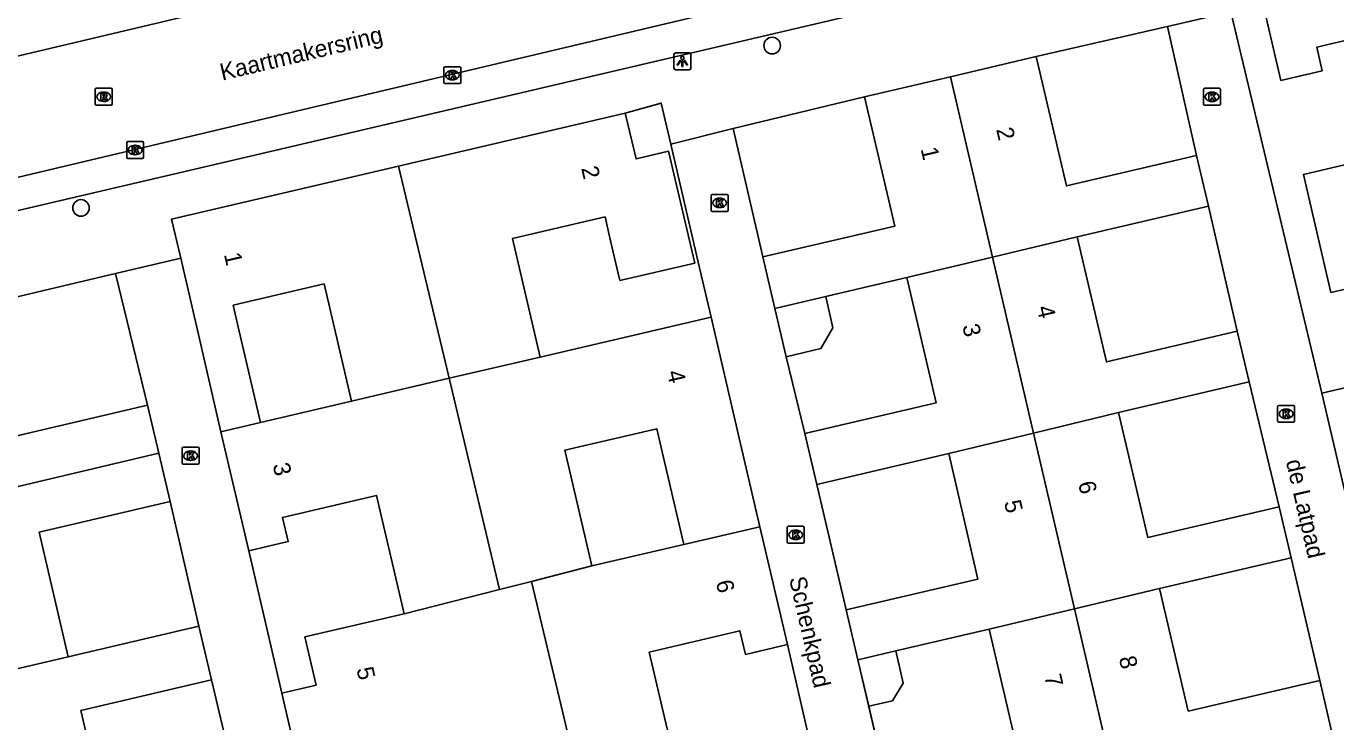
# Model space of a CAD drawing. Extents: x 162990 to 165007, y 383433 to 384336.
# Drawn here: x 164095.9 to 164173.2, y 384061.5 to 384102.5 of the extents above; entities that cross this region are included whole.
import ezdxf

# ---------------------------------------------------------------- set-up
doc = ezdxf.new("R2010")
doc.units = 0
for name, color, linetype in [('IMGEO_Boom', 7, 'Continuous'), ('IMGEO_Kolk', 7, 'Continuous'), ('IMGEO_Lichtpunt', 7, 'Continuous'), ('IMGEO_Muur', 7, 'Continuous'), ('IMGEO_Openbare_ruimte_label', 7, 'Continuous'), ('IMGEO_Pand', 7, 'Continuous'), ('IMGEO_Pand_nummerreeks', 7, 'Continuous'), ('IMGEO_Rijbaan_lokaal_open', 7, 'Continuous'), ('IMGEO_Rioolput', 7, 'Continuous'), ('IMGEO_Voetpad_open', 7, 'Continuous')]:
    doc.layers.add(name, color=color, linetype=linetype)

msp = doc.modelspace()

# ---------------------------------------------------------------- linework, layer by layer
at = {"layer": 'IMGEO_Boom'}
for centre in [(164139.924, 384101.388), (164099.175, 384091.824)]:
    msp.add_circle(centre, 0.489, dxfattribs=at)
at = {"layer": 'IMGEO_Kolk'}
for p, q in [((164120.568, 384099.221), (164120.568, 384100.073)), ((164120.643, 384100.147), (164121.495, 384100.147)), ((164121.056, 384099.927), (164121.081, 384099.927)), ((164121.569, 384100.073), (164121.569, 384099.221)), ((164121.495, 384099.147), (164120.643, 384099.147)), ((164121.079, 384099.367), (164121.054, 384099.367)), ((164165.43, 384098.872), (164166.282, 384098.872)), ((164165.355, 384097.946), (164165.355, 384098.798)), ((164165.866, 384098.092), (164165.841, 384098.092)), ((164165.843, 384098.652), (164165.868, 384098.652)), ((164166.356, 384098.798), (164166.356, 384097.946)), ((164166.282, 384097.872), (164165.43, 384097.872)), ((164101.943, 384095.735), (164102.795, 384095.735)), ((164101.868, 384094.809), (164101.868, 384095.661)), ((164102.379, 384094.955), (164102.354, 384094.955)), ((164102.356, 384095.515), (164102.381, 384095.515)), ((164102.869, 384095.661), (164102.869, 384094.809)), ((164102.795, 384094.735), (164101.943, 384094.735)), ((164136.325, 384091.694), (164136.325, 384092.546)), ((164136.4, 384092.62), (164137.252, 384092.62)), ((164136.813, 384092.4), (164136.838, 384092.4)), ((164137.326, 384092.546), (164137.326, 384091.694)), ((164137.252, 384091.62), (164136.4, 384091.62)), ((164136.836, 384091.84), (164136.811, 384091.84)), ((164169.727, 384079.262), (164169.727, 384080.114)), ((164169.802, 384080.188), (164170.654, 384080.188)), ((164170.215, 384079.968), (164170.24, 384079.968)), ((164170.728, 384080.114), (164170.728, 384079.262)), ((164170.654, 384079.188), (164169.802, 384079.188)), ((164170.238, 384079.408), (164170.213, 384079.408)), ((164105.135, 384076.794), (164105.135, 384077.646)), ((164105.21, 384077.72), (164106.062, 384077.72)), ((164105.623, 384077.5), (164105.648, 384077.5)), ((164106.136, 384077.646), (164106.136, 384076.794)), ((164106.062, 384076.72), (164105.21, 384076.72)), ((164105.646, 384076.94), (164105.621, 384076.94)), ((164140.813, 384072.134), (164140.813, 384072.986)), ((164140.888, 384073.06), (164141.74, 384073.06)), ((164141.301, 384072.84), (164141.326, 384072.84)), ((164141.814, 384072.986), (164141.814, 384072.134)), ((164141.74, 384072.06), (164140.888, 384072.06)), ((164141.324, 384072.28), (164141.299, 384072.28))]:
    msp.add_line(p, q, dxfattribs=at)
for points in [[(164120.568, 384099.221), (164120.568, 384100.073)], [(164120.643, 384100.147), (164121.495, 384100.147)], [(164120.889, 384099.847), (164121.012, 384099.847), (164121.012, 384099.696), (164121.142, 384099.847), (164121.306, 384099.847), (164121.16, 384099.696), (164121.313, 384099.447), (164121.161, 384099.447), (164121.076, 384099.611), (164121.012, 384099.544), (164121.012, 384099.447), (164120.889, 384099.447), (164120.889, 384099.847)], [(164121.569, 384100.073), (164121.569, 384099.221)], [(164121.495, 384099.147), (164120.643, 384099.147)], [(164165.43, 384098.872), (164166.282, 384098.872)], [(164165.355, 384097.946), (164165.355, 384098.798)], [(164165.676, 384098.572), (164165.799, 384098.572), (164165.799, 384098.421), (164165.929, 384098.572), (164166.093, 384098.572), (164165.947, 384098.421), (164166.1, 384098.172), (164165.948, 384098.172), (164165.863, 384098.336), (164165.799, 384098.269), (164165.799, 384098.172), (164165.676, 384098.172), (164165.676, 384098.572)], [(164166.356, 384098.798), (164166.356, 384097.946)], [(164166.282, 384097.872), (164165.43, 384097.872)], [(164101.943, 384095.735), (164102.795, 384095.735)], [(164101.868, 384094.809), (164101.868, 384095.661)], [(164102.189, 384095.435), (164102.312, 384095.435), (164102.312, 384095.284), (164102.442, 384095.435), (164102.606, 384095.435), (164102.46, 384095.284), (164102.613, 384095.035), (164102.461, 384095.035), (164102.376, 384095.199), (164102.312, 384095.132), (164102.312, 384095.035), (164102.189, 384095.035), (164102.189, 384095.435)], [(164102.869, 384095.661), (164102.869, 384094.809)], [(164102.795, 384094.735), (164101.943, 384094.735)], [(164136.325, 384091.694), (164136.325, 384092.546)], [(164136.4, 384092.62), (164137.252, 384092.62)], [(164136.646, 384092.32), (164136.769, 384092.32), (164136.769, 384092.169), (164136.899, 384092.32), (164137.063, 384092.32), (164136.917, 384092.169), (164137.07, 384091.92), (164136.918, 384091.92), (164136.833, 384092.084), (164136.769, 384092.017), (164136.769, 384091.92), (164136.646, 384091.92), (164136.646, 384092.32)], [(164137.326, 384092.546), (164137.326, 384091.694)], [(164137.252, 384091.62), (164136.4, 384091.62)], [(164169.727, 384079.262), (164169.727, 384080.114)], [(164169.802, 384080.188), (164170.654, 384080.188)], [(164170.048, 384079.888), (164170.171, 384079.888), (164170.171, 384079.737), (164170.301, 384079.888), (164170.465, 384079.888), (164170.319, 384079.737), (164170.472, 384079.488), (164170.32, 384079.488), (164170.235, 384079.652), (164170.171, 384079.585), (164170.171, 384079.488), (164170.048, 384079.488), (164170.048, 384079.888)], [(164170.728, 384080.114), (164170.728, 384079.262)], [(164170.654, 384079.188), (164169.802, 384079.188)], [(164105.135, 384076.794), (164105.135, 384077.646)], [(164105.21, 384077.72), (164106.062, 384077.72)], [(164105.456, 384077.42), (164105.579, 384077.42), (164105.579, 384077.269), (164105.709, 384077.42), (164105.873, 384077.42), (164105.727, 384077.269), (164105.88, 384077.02), (164105.728, 384077.02), (164105.643, 384077.184), (164105.579, 384077.117), (164105.579, 384077.02), (164105.456, 384077.02), (164105.456, 384077.42)], [(164106.136, 384077.646), (164106.136, 384076.794)], [(164106.062, 384076.72), (164105.21, 384076.72)], [(164140.813, 384072.134), (164140.813, 384072.986)], [(164140.888, 384073.06), (164141.74, 384073.06)], [(164141.134, 384072.76), (164141.257, 384072.76), (164141.257, 384072.609), (164141.387, 384072.76), (164141.551, 384072.76), (164141.405, 384072.609), (164141.558, 384072.36), (164141.406, 384072.36), (164141.321, 384072.524), (164141.257, 384072.457), (164141.257, 384072.36), (164141.134, 384072.36), (164141.134, 384072.76)], [(164141.814, 384072.986), (164141.814, 384072.134)], [(164141.74, 384072.06), (164140.888, 384072.06)]]:
    msp.add_lwpolyline(points, dxfattribs=at)
for centre, start, end in [((164120.645, 384100.071), 91.55205, 178.44795), ((164120.645, 384100.071), 91.55205, 178.44795), ((164121.493, 384100.071), 1.55205, 88.44795), ((164121.493, 384100.071), 1.55205, 88.44795), ((164120.645, 384099.223), 181.55205, 268.44795), ((164120.645, 384099.223), 181.55205, 268.44795), ((164121.493, 384099.223), 271.55205, 358.44795), ((164121.493, 384099.223), 271.55205, 358.44795), ((164165.432, 384098.796), 91.55205, 178.44795), ((164165.432, 384098.796), 91.55205, 178.44795), ((164166.28, 384098.796), 1.55205, 88.44795), ((164166.28, 384098.796), 1.55205, 88.44795), ((164165.432, 384097.948), 181.55205, 268.44795), ((164165.432, 384097.948), 181.55205, 268.44795), ((164166.28, 384097.948), 271.55205, 358.44795), ((164166.28, 384097.948), 271.55205, 358.44795), ((164101.945, 384095.659), 91.55205, 178.44795), ((164101.945, 384095.659), 91.55205, 178.44795), ((164102.793, 384095.659), 1.55205, 88.44795), ((164102.793, 384095.659), 1.55205, 88.44795), ((164101.945, 384094.811), 181.55205, 268.44795), ((164101.945, 384094.811), 181.55205, 268.44795), ((164102.793, 384094.811), 271.55205, 358.44795), ((164102.793, 384094.811), 271.55205, 358.44795), ((164136.402, 384092.544), 91.55205, 178.44795), ((164136.402, 384092.544), 91.55205, 178.44795), ((164137.25, 384092.544), 1.55205, 88.44795), ((164137.25, 384092.544), 1.55205, 88.44795), ((164136.402, 384091.696), 181.55205, 268.44795), ((164136.402, 384091.696), 181.55205, 268.44795), ((164137.25, 384091.696), 271.55205, 358.44795), ((164137.25, 384091.696), 271.55205, 358.44795), ((164169.804, 384080.112), 91.55205, 178.44795), ((164169.804, 384080.112), 91.55205, 178.44795), ((164170.652, 384080.112), 1.55205, 88.44795), ((164170.652, 384080.112), 1.55205, 88.44795), ((164169.804, 384079.264), 181.55205, 268.44795), ((164169.804, 384079.264), 181.55205, 268.44795), ((164170.652, 384079.264), 271.55205, 358.44795), ((164170.652, 384079.264), 271.55205, 358.44795), ((164105.212, 384077.644), 91.55205, 178.44795), ((164105.212, 384077.644), 91.55205, 178.44795), ((164106.06, 384077.644), 1.55205, 88.44795), ((164106.06, 384077.644), 1.55205, 88.44795), ((164105.212, 384076.796), 181.55205, 268.44795), ((164105.212, 384076.796), 181.55205, 268.44795), ((164106.06, 384076.796), 271.55205, 358.44795), ((164106.06, 384076.796), 271.55205, 358.44795), ((164140.89, 384072.984), 91.55205, 178.44795), ((164140.89, 384072.984), 91.55205, 178.44795), ((164141.738, 384072.984), 1.55205, 88.44795), ((164141.738, 384072.984), 1.55205, 88.44795), ((164140.89, 384072.136), 181.55205, 268.44795), ((164140.89, 384072.136), 181.55205, 268.44795), ((164141.738, 384072.136), 271.55205, 358.44795), ((164141.738, 384072.136), 271.55205, 358.44795)]:
    msp.add_arc(centre, 0.0765, start, end, dxfattribs=at)
for centre, major_axis, ratio, start_param, end_param in [((164121.055, 384099.647), (-0.387, 0.002), 0.722429, 4.712389, 7.853982), ((164121.08, 384099.647), (-0.39, 0.002), 0.717154, 1.570796, 4.712389), ((164165.842, 384098.372), (-0.387, 0.002), 0.722429, 4.712389, 7.853982), ((164165.867, 384098.372), (-0.39, 0.002), 0.717154, 1.570796, 4.712389), ((164102.355, 384095.235), (-0.387, 0.002), 0.722429, 4.712389, 7.853982), ((164102.38, 384095.235), (-0.39, 0.002), 0.717154, 1.570796, 4.712389), ((164136.812, 384092.12), (-0.387, 0.002), 0.722429, 4.712389, 7.853982), ((164136.837, 384092.12), (-0.39, 0.002), 0.717154, 1.570796, 4.712389), ((164170.214, 384079.688), (-0.387, 0.002), 0.722429, 4.712389, 7.853982), ((164170.239, 384079.688), (-0.39, 0.002), 0.717154, 1.570796, 4.712389), ((164105.622, 384077.22), (-0.387, 0.002), 0.722429, 4.712389, 7.853982), ((164105.647, 384077.22), (-0.39, 0.002), 0.717154, 1.570796, 4.712389), ((164141.3, 384072.56), (-0.387, 0.002), 0.722429, 4.712389, 7.853982), ((164141.325, 384072.56), (-0.39, 0.002), 0.717154, 1.570796, 4.712389)]:
    msp.add_ellipse(centre, major_axis=major_axis, ratio=ratio, start_param=start_param, end_param=end_param, dxfattribs=at)
at = {"layer": 'IMGEO_Lichtpunt'}
for p, q in [((164134.132, 384100.865), (164134.132, 384100.058)), ((164134.132, 384100.865), (164134.132, 384100.058)), ((164135.034, 384100.96), (164134.226, 384100.96)), ((164135.034, 384100.96), (164134.226, 384100.96)), ((164135.128, 384100.058), (164135.128, 384100.865)), ((164135.128, 384100.058), (164135.128, 384100.865)), ((164134.226, 384099.964), (164135.034, 384099.964)), ((164134.226, 384099.964), (164135.034, 384099.964))]:
    msp.add_line(p, q, dxfattribs=at)
for points in [[(164134.506, 384100.529), (164134.545, 384100.501), (164134.357, 384100.239), (164134.319, 384100.266), (164134.506, 384100.529)], [(164134.608, 384100.481), (164134.655, 384100.481), (164134.655, 384100.159), (164134.608, 384100.159), (164134.608, 384100.481)], [(164134.718, 384100.501), (164134.756, 384100.528), (164134.943, 384100.266), (164134.904, 384100.238), (164134.718, 384100.501)]]:
    msp.add_lwpolyline(points, dxfattribs=at)
msp.add_circle((164134.631, 384100.663), 0.0994, dxfattribs=at)
for centre, start, end in [((164134.226, 384100.865), 90, 180), ((164134.226, 384100.865), 90, 180), ((164135.034, 384100.865), 0, 90), ((164135.034, 384100.865), 0, 90), ((164134.226, 384100.058), 180, 270), ((164134.226, 384100.058), 180, 270), ((164135.034, 384100.058), 270, 0), ((164135.034, 384100.058), 270, 360)]:
    msp.add_arc(centre, 0.0946, start, end, dxfattribs=at)
at = {"layer": 'IMGEO_Muur'}
for points in [[(164165.651, 384091.927), (164167.35, 384084.555)], [(164135.568, 384088.626), (164136.322, 384085.39)], [(164144.979, 384065.195), (164146.658, 384057.958)]]:
    msp.add_lwpolyline(points, dxfattribs=at)
at = {"layer": 'IMGEO_Pand'}
for points in [[(164168.302, 384106.258), (164169.919, 384099.339), (164172.353, 384099.909), (164172.03, 384101.289), (164177.401, 384102.545), (164179.021, 384095.617)], [(164150.43, 384099.556), (164155.492, 384100.739)], [(164164.952, 384094.916), (164157.271, 384093.121), (164155.492, 384100.739)], [(164150.43, 384099.556), (164145.369, 384098.374)], [(164152.912, 384088.922), (164150.43, 384099.556)], [(164145.369, 384098.374), (164147.149, 384090.756), (164139.377, 384088.94)], [(164117.895, 384094.291), (164131.268, 384097.416)], [(164126.24, 384083.034), (164124.608, 384090.017), (164130.075, 384091.294), (164130.403, 384089.888), (164130.949, 384087.547), (164135.359, 384088.577), (164133.82, 384095.159), (164131.901, 384094.71), (164131.268, 384097.416)], [(164179.021, 384095.617), (164171.246, 384093.799), (164172.871, 384086.846), (164175.393, 384087.436), (164175.057, 384088.871), (164180.341, 384090.107), (164181.966, 384083.155)], [(164105.059, 384088.862), (164104.52, 384091.166), (164117.895, 384094.291)], [(164117.895, 384094.291), (164120.882, 384081.782)], [(164164.952, 384094.916), (164165.651, 384091.927)], [(164157.914, 384090.119), (164165.651, 384091.927)], [(164157.914, 384090.119), (164152.912, 384088.922)], [(164167.35, 384084.555), (164159.635, 384082.752), (164157.914, 384090.119)], [(164107.424, 384078.635), (164106.171, 384084.104), (164105.059, 384088.862)], [(164140.088, 384085.895), (164139.377, 384088.94)], [(164147.874, 384087.715), (164152.912, 384088.922)], [(164152.912, 384088.922), (164155.33, 384078.555)], [(164109.765, 384079.182), (164108.486, 384084.645), (164108.148, 384086.089), (164113.508, 384087.341), (164115.122, 384080.435)], [(164141.848, 384078.536), (164149.596, 384080.346), (164147.874, 384087.715)], [(164147.874, 384087.715), (164143.253, 384086.635), (164143.08, 384086.595)], [(164140.088, 384085.895), (164143.08, 384086.595)], [(164143.08, 384086.595), (164143.508, 384084.764), (164142.803, 384083.533), (164140.751, 384083.053)], [(164103.09, 384080.205), (164095.312, 384078.379), (164093.495, 384086.123)], [(164140.751, 384083.053), (164140.088, 384085.895)], [(164136.322, 384085.39), (164134.234, 384084.902), (164126.24, 384083.034)], [(164136.322, 384085.39), (164137.927, 384078.505), (164139.202, 384073.038)], [(164167.35, 384084.555), (164168.048, 384081.568)], [(164126.24, 384083.034), (164120.882, 384081.782)], [(164181.966, 384083.155), (164172.337, 384080.9)], [(164120.882, 384081.782), (164115.122, 384080.435)], [(164123.854, 384069.338), (164120.882, 384081.782)], [(164160.35, 384079.769), (164168.048, 384081.568)], [(164115.122, 384080.435), (164109.765, 384079.182)], [(164173.967, 384073.93), (164172.337, 384080.9)], [(164103.09, 384080.205), (164103.757, 384077.362)], [(164155.33, 384078.555), (164160.35, 384079.769)], [(164169.826, 384074.215), (164162.071, 384072.403), (164160.35, 384079.769)], [(164109.765, 384079.182), (164107.424, 384078.635)], [(164129.294, 384070.723), (164127.701, 384077.54), (164133.12, 384078.806), (164133.435, 384077.456), (164134.711, 384071.989)], [(164109.064, 384071.616), (164107.424, 384078.635)], [(164142.551, 384075.527), (164141.848, 384078.536)], [(164155.33, 384078.555), (164150.332, 384077.345)], [(164157.747, 384068.2), (164155.33, 384078.555)], [(164103.757, 384077.362), (164090.968, 384074.343)], [(164103.757, 384077.362), (164104.424, 384074.522)], [(164142.551, 384075.527), (164150.332, 384077.345)], [(164150.332, 384077.345), (164152.06, 384069.949), (164144.293, 384068.134)], [(164109.064, 384071.616), (164111.395, 384072.161), (164111.062, 384073.587), (164116.6, 384074.881), (164118.23, 384067.907)], [(164098.422, 384065.371), (164096.7, 384072.709), (164104.424, 384074.522)], [(164169.826, 384074.215), (164170.529, 384071.206)], [(164134.711, 384071.989), (164139.202, 384073.038)], [(164139.202, 384073.038), (164140.825, 384066.092)], [(164134.711, 384071.989), (164129.294, 384070.723)], [(164162.771, 384069.393), (164170.529, 384071.206)], [(164125.73, 384069.816), (164129.294, 384070.723)], [(164123.854, 384069.338), (164125.73, 384069.816)], [(164125.73, 384069.816), (164128.702, 384057.372)], [(164118.23, 384067.907), (164123.854, 384069.338)], [(164162.771, 384069.393), (164157.747, 384068.2)], [(164172.21, 384063.981), (164164.459, 384062.17), (164162.771, 384069.393)], [(164144.293, 384068.134), (164144.979, 384065.195)], [(164152.727, 384067.005), (164157.747, 384068.2)], [(164160.153, 384057.886), (164157.747, 384068.2)], [(164106.129, 384067.179), (164098.422, 384065.371)], [(164106.129, 384067.179), (164106.872, 384064.013)], [(164118.23, 384067.907), (164112.377, 384066.539), (164113.039, 384063.707), (164111.013, 384063.235)], [(164134.279, 384058.785), (164132.676, 384065.649), (164138.027, 384066.899), (164138.351, 384065.514), (164140.825, 384066.092)], [(164152.727, 384067.005), (164154.417, 384059.771), (164146.658, 384057.958)], [(164147.21, 384065.716), (164152.727, 384067.005)], [(164144.979, 384065.195), (164147.21, 384065.716)], [(164147.21, 384065.716), (164147.653, 384063.823), (164147.014, 384062.782), (164145.618, 384062.456)], [(164098.422, 384065.371), (164093.366, 384064.184)], [(164145.618, 384062.456), (164144.979, 384065.195)], [(164100.834, 384055.065), (164099.158, 384062.203), (164106.872, 384064.013)], [(164172.21, 384063.981), (164172.928, 384060.907)], [(164111.942, 384059.24), (164111.013, 384063.235)]]:
    msp.add_lwpolyline(points, dxfattribs=at)
at = {"layer": 'IMGEO_Rijbaan_lokaal_open'}
for points in [[(164142.035, 384111.808), (164109.462, 384104.102), (164057.368, 384091.778)], [(164079.752, 384089.901), (164111.13, 384097.35), (164143.674, 384105.076)]]:
    msp.add_lwpolyline(points, dxfattribs=at)
at = {"layer": 'IMGEO_Rioolput'}
for p, q in [((164100.09, 384098.875), (164100.942, 384098.875)), ((164100.015, 384097.949), (164100.015, 384098.801)), ((164100.526, 384098.095), (164100.501, 384098.095)), ((164100.503, 384098.655), (164100.528, 384098.655)), ((164101.016, 384098.801), (164101.016, 384097.949)), ((164100.942, 384097.875), (164100.09, 384097.875))]:
    msp.add_line(p, q, dxfattribs=at)
for points in [[(164100.09, 384098.875), (164100.942, 384098.875)], [(164100.015, 384097.949), (164100.015, 384098.801)], [(164100.604, 384098.573), (164100.352, 384098.575), (164100.352, 384098.175)], [(164100.352, 384098.175), (164100.476, 384098.175), (164100.476, 384098.337), (164100.487, 384098.337)], [(164100.53, 384098.494), (164100.476, 384098.494), (164100.476, 384098.413)], [(164100.476, 384098.413), (164100.528, 384098.413)], [(164100.534, 384098.308), (164100.605, 384098.175), (164100.745, 384098.175), (164100.68, 384098.301)], [(164101.016, 384098.801), (164101.016, 384097.949)], [(164100.942, 384097.875), (164100.09, 384097.875)]]:
    msp.add_lwpolyline(points, dxfattribs=at)
for centre, radius, start, end in [((164100.092, 384098.799), 0.0765, 91.55205, 178.44795), ((164100.092, 384098.799), 0.0765, 91.55205, 178.44795), ((164100.94, 384098.799), 0.0765, 1.55205, 88.44795), ((164100.94, 384098.799), 0.0765, 1.55205, 88.44795), ((164100.486, 384098.284), 0.0533, 26.02933, 88.69889), ((164100.512, 384098.602), 0.19, 274.7715, 282.96867), ((164100.536, 384098.398), 0.0964, 77.00612, 93.18647), ((164100.55, 384098.455), 0.0378, 276.66336, 79.67722), ((164100.603, 384098.463), 0.109, 350.36119, 89.41601), ((164100.601, 384098.463), 0.112, 277.58423, 350.98172), ((164100.585, 384098.248), 0.108, 29.51342, 73.79051), ((164100.092, 384097.951), 0.0765, 181.55205, 268.44795), ((164100.092, 384097.951), 0.0765, 181.55205, 268.44795), ((164100.94, 384097.951), 0.0765, 271.55205, 358.44795), ((164100.94, 384097.951), 0.0765, 271.55205, 358.44795)]:
    msp.add_arc(centre, radius, start, end, dxfattribs=at)
for centre, major_axis, ratio, start_param, end_param in [((164100.502, 384098.375), (-0.387, 0.002), 0.722429, 4.712389, 7.853982), ((164100.527, 384098.375), (-0.39, 0.002), 0.717154, 1.570796, 4.712389)]:
    msp.add_ellipse(centre, major_axis=major_axis, ratio=ratio, start_param=start_param, end_param=end_param, dxfattribs=at)
at = {"layer": 'IMGEO_Voetpad_open'}
for points in [[(164214.8, 384119.856), (164157.009, 384106.119), (164144.005, 384103.025), (164111.601, 384095.448), (164083.09, 384088.781)], [(164163.242, 384102.519), (164166.968, 384103.385)], [(164172.337, 384080.9), (164166.968, 384103.385)], [(164155.492, 384100.739), (164163.242, 384102.519)], [(164163.242, 384102.519), (164164.952, 384094.916)], [(164137.621, 384096.501), (164145.369, 384098.374)], [(164131.268, 384097.416), (164133.381, 384098.001), (164133.948, 384095.571)], [(164137.621, 384096.501), (164133.948, 384095.571)], [(164139.377, 384088.94), (164137.621, 384096.501)], [(164133.948, 384095.571), (164135.568, 384088.626), (164136.322, 384085.39)], [(164165.651, 384091.927), (164167.35, 384084.555)], [(164105.059, 384088.862), (164101.219, 384087.962)], [(164093.495, 384086.123), (164101.219, 384087.962)], [(164101.219, 384087.962), (164103.09, 384080.205)], [(164140.751, 384083.053), (164141.848, 384078.536)], [(164168.048, 384081.568), (164169.826, 384074.215)], [(164144.293, 384068.134), (164142.551, 384075.527)], [(164104.424, 384074.522), (164106.129, 384067.179)], [(164111.013, 384063.235), (164109.064, 384071.616)], [(164170.529, 384071.206), (164172.21, 384063.981)], [(164140.825, 384066.092), (164142.077, 384060.607)], [(164106.872, 384064.013), (164108.562, 384056.879)], [(164145.618, 384062.456), (164146.658, 384057.958)]]:
    msp.add_lwpolyline(points, dxfattribs=at)

# ---------------------------------------------------------------- texts
at = {"layer": 'IMGEO_Openbare_ruimte_label'}
for s, rotation, p in [('Kaartmakersring', 13.35534, (164107.5, 384099.322)), ('de Latpad', 282.95165, (164170.206, 384076.892)), ('de Latpad', 282.95165, (164170.206, 384076.892)), ('Schenkpad', 282.82712, (164140.919, 384069.989))]:
    msp.add_text(s, height=1, rotation=rotation, dxfattribs=at).set_placement(p)
at = {"layer": 'IMGEO_Pand_nummerreeks'}
for s, rotation, p in [('2', 283.14448, (164153.124, 384096.455)), ('1', 283.14917, (164148.676, 384095.296)), ('2', 283.15957, (164128.659, 384094.169)), ('1', 283.15864, (164107.594, 384089.088)), ('4', 283.14902, (164155.519, 384085.958)), ('3', 283.15295, (164151.127, 384084.872)), ('4', 283.12597, (164133.711, 384082.146)), ('3', 283.15131, (164110.469, 384076.68)), ('6', 283.15074, (164157.955, 384075.608)), ('5', 283.14917, (164153.588, 384074.489)), ('6', 283.15175, (164136.596, 384069.78)), ('8', 283.15383, (164160.359, 384065.3)), ('5', 283.1549, (164115.407, 384064.652)), ('7', 283.14917, (164155.964, 384064.23))]:
    msp.add_text(s, height=1, rotation=rotation, dxfattribs=at).set_placement(p)

doc.saveas('drawing.dxf')
